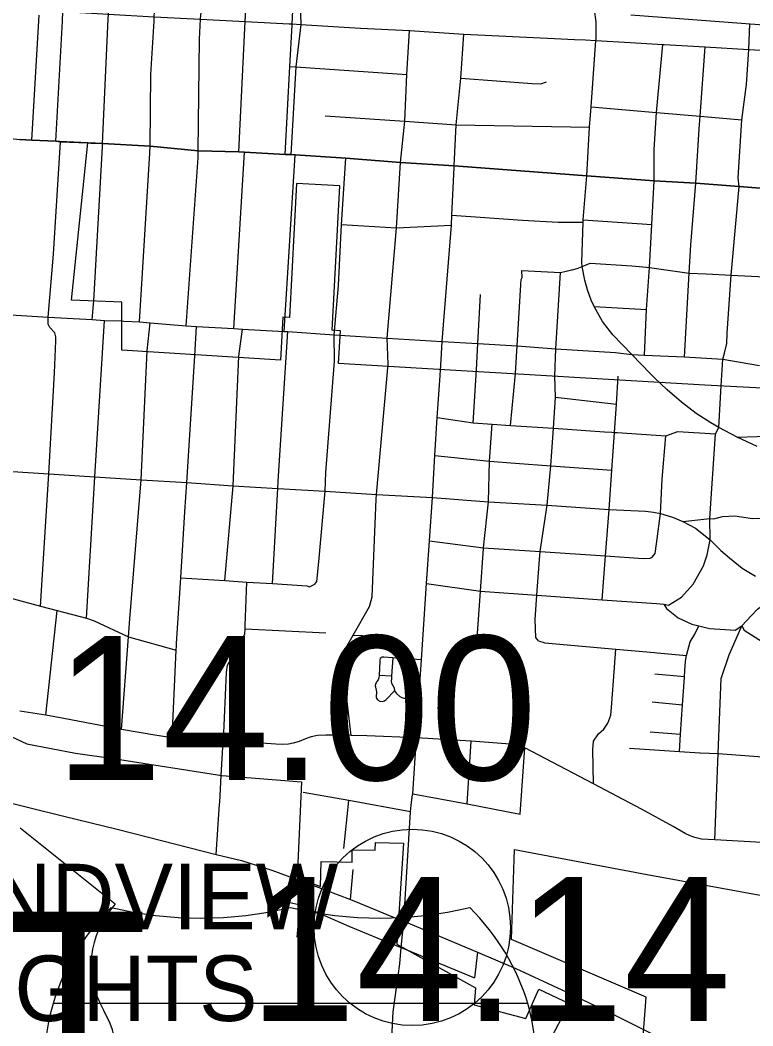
# Model space of a CAD drawing. Extents: x 1729596 to 1934326, y 644115 to 911751.
# Drawn here: x 1812623 to 1818221, y 718262 to 725942 of the extents above; entities that cross this region are included whole.
import ezdxf

# ---------------------------------------------------------------- set-up
doc = ezdxf.new("R2010")
doc.units = 0
for name, color, linetype in [('Default', 7, 'Continuous'), ('GM_X_City_Street', 7, 'Continuous'), ('GM_X_Corporation', 7, 'Continuous'), ('GM_X_Corporation_Text', 7, 'Continuous'), ('GM_X_Interstate_Shield', 7, 'Continuous'), ('GM_X_Township', 7, 'Continuous'), ('GM_X_US_Route', 7, 'Continuous'), ('GM_X_US_Shield', 7, 'Continuous')]:
    doc.layers.add(name, color=color, linetype=linetype)

msp = doc.modelspace()

# ---------------------------------------------------------------- linework, layer by layer
at = {"layer": 'Default'}
msp.add_circle((1815619, 719013.8), 750, dxfattribs=at)
at = {"layer": 'GM_X_City_Street'}
for points in [[(1817022.3, 725800.3), (1817024.2, 725838.5), (1817023.3, 725930.5), (1817012, 726020.8), (1816994.7, 726096.3), (1816957.6, 726190.3), (1816908.5, 726288.2), (1816875.7, 726341.1), (1816837.5, 726390.5), (1816800.2, 726430.5), (1816773.3, 726458.3), (1816743.3, 726483.3), (1816699.5, 726517.3), (1816554.6, 726613.6), (1815795.9, 727074.6), (1815124, 727487.8), (1815027.3, 727544.1), (1814923.3, 727583.5), (1814857.8, 727604.8)], [(1813185.5, 723798.4), (1813251.8, 724975), (1813252.9, 725000.2), (1813295.5, 725950.9), (1813298.8, 725987), (1813306.6, 726044.3), (1813317.6, 726109.1), (1813340.5, 726212.7)], [(1814700.5, 725904.1), (1814701, 725913.9), (1814715.9, 726219.9)], [(1813535.6, 723637.6), (1813615.3, 724925.3), (1813615.9, 724979.6), (1813621.6, 725527.5), (1813646.5, 725933.2), (1813647.8, 725967.9), (1813649.5, 726007.8), (1813659.1, 726079.9), (1813675.6, 726197.9)], [(1813892.2, 723609), (1813982.7, 724889.7), (1813984.1, 724943.3), (1813992.4, 725796), (1814001.1, 725949.7), (1814014.1, 726084.2), (1814024.5, 726182.3)], [(1814293.9, 724935.6), (1814343.1, 725930.6), (1814353.5, 726116.3)], [(1812735.2, 726020.8), (1812950.7, 726008.7), (1813298.8, 725987), (1813647.8, 725967.9), (1814001.1, 725949.7), (1814343.1, 725930.6), (1814679.3, 725914.8), (1814690.5, 725914.3)], [(1812897.4, 725016.9), (1812947.3, 725934), (1812950.7, 726008.7), (1812951.3, 726011.4)], [(1814690.5, 725914.3), (1814701, 725913.9), (1814766.5, 725909.9), (1815223.8, 725881.8), (1815597.9, 725861.9), (1816012.9, 725835.8), (1816704.7, 725801.1), (1816857.1, 725794.4)], [(1817977.6, 723150.2), (1817990.7, 723353.3), (1818003.9, 723399.2), (1818020.4, 723473.4), (1818024.8, 723551.6), (1818055.6, 723994.4), (1818114.7, 724671.6), (1818107.4, 724737.2), (1818136.5, 725180.7), (1818170.9, 725449.5), (1818190, 725717.8), (1818196.9, 725913.1)], [(1814648, 724917.3), (1814684.5, 725588.3), (1814700.5, 725904.1)], [(1815435.8, 723315.1), (1815428.1, 723513.4), (1815498.3, 724357.1), (1815528.3, 724855.6), (1815561, 725169.5), (1815577.1, 725525.9), (1815597.9, 725861.9)], [(1815938.8, 724816.7), (1815939.4, 724829.2), (1815953.4, 725141.7), (1815988.6, 725498.2), (1816012.9, 725835.8)], [(1816857.1, 725794.4), (1816940.9, 725790.7), (1817021.6, 725785.5), (1817283.7, 725770.7), (1817532, 725756.8), (1817544, 725756.1)], [(1816951.7, 724754.5), (1816973, 725124.9), (1816984.3, 725281.2), (1817021.6, 725785.5), (1817022.3, 725800.3)], [(1817391.7, 723383.7), (1817409.1, 723731.8), (1817429.9, 724052.9), (1817449.8, 724382.8), (1817466.6, 724716.2), (1817466.8, 724953.4), (1817484.1, 725237.1), (1817532, 725756.8)], [(1817544, 725756.1), (1817854.9, 725737.7), (1818190, 725717.8), (1818513.8, 725701.3), (1819172.6, 725666.6), (1819572.8, 725644), (1819777.6, 725631.8), (1819956.5, 725621.7), (1820223.8, 725606.7), (1820239, 725605.8)], [(1817699, 723371.5), (1817732.8, 724009.6), (1817747.6, 724225.4), (1817784.7, 724698.3), (1817810.6, 725112.1), (1817817.1, 725208.3), (1817854.9, 725737.7)], [(1814684.5, 725588.3), (1814730.6, 725585.1), (1815577.1, 725525.9)], [(1815988.6, 725498.2), (1816533.7, 725458.2), (1816601.4, 725455.6), (1816644.8, 725471.3)], [(1816984.3, 725281.2), (1817484.1, 725237.1), (1817817.1, 725208.3), (1818136.5, 725180.7)], [(1814952.9, 725212.7), (1815561, 725169.5), (1815953.4, 725141.7), (1816973, 725124.9)], [(1812478.4, 725040.8), (1812550.4, 725037.5), (1812621.9, 725031.4), (1812712.9, 725026.6), (1812897.4, 725016.9), (1812932.6, 725012.8), (1813140.5, 725004.6), (1813163.5, 725003.7)], [(1812778.9, 721467.3), (1812841.8, 722477.5), (1812886.3, 723247.8), (1812895.8, 723492.7), (1812895.8, 723524.6), (1812887.8, 723553.2), (1812849.6, 723594.6), (1812836.9, 723621.7), (1812836.9, 723674.2), (1812879, 724155.2), (1812932.6, 725012.8)], [(1813163.5, 725003.7), (1813252.9, 725000.2), (1813615.9, 724979.6), (1813984.1, 724943.3), (1814293.9, 724935.6), (1814336.4, 724933), (1814648, 724917.3), (1814691.9, 724915), (1814724.3, 724913.2), (1815112.2, 724889.3), (1815528.3, 724855.6), (1815939.4, 724829.2), (1816951.7, 724754.5), (1817466.6, 724716.2), (1817784.7, 724698.3), (1818114.7, 724671.6), (1818406, 724647.8)], [(1814256.7, 723588.3), (1814336.4, 724933)], [(1814641.1, 723565.2), (1814724.3, 724913.2)], [(1815023.8, 723337.6), (1815022.3, 723538.9), (1815055.7, 723915.5), (1815078.7, 724381.5), (1815112.2, 724889.3)], [(1815839, 723347.9), (1815848.3, 723488), (1815917.2, 724377.7), (1815921.1, 724452), (1815938.8, 724816.7)], [(1817439.6, 723242.4), (1817296.2, 723388), (1817150.4, 723538.2), (1817072.3, 723641.5), (1817007.2, 723755.2), (1816985.4, 723803.8), (1816956.8, 723883.7), (1816936.8, 723957.4), (1816917.4, 724060.7), (1816914, 724090.2), (1816923.5, 724398.4), (1816924.4, 724418.3), (1816951.7, 724754.5)], [(1815921.1, 724452), (1816461.7, 724415.7), (1816734.3, 724398.4), (1816923.5, 724398.4)], [(1815078.7, 724381.5), (1815498.3, 724357.1), (1815917.2, 724377.7)], [(1816924.4, 724418.3), (1817449.8, 724382.8)], [(1816840.2, 724035.9), (1816878.7, 724046.8), (1816917.4, 724060.7), (1816977.6, 724085.9), (1817295.3, 724065.9), (1817379.4, 724057.8)], [(1816458.3, 723977), (1816456.8, 724030.4), (1816750.2, 724015.6), (1816794.5, 724025.2), (1816836.1, 724034.7), (1816840.2, 724035.9)], [(1816707.7, 723223.9), (1816716.3, 723432.3), (1816750.2, 724015.6)], [(1817379.4, 724057.8), (1817429.9, 724052.9), (1817732.8, 724009.6), (1817862.8, 724004.1), (1818055.6, 723994.4), (1818364, 723979)], [(1816407, 723244.5), (1816421.3, 723454.6), (1816447, 723920.7), (1816450.5, 723960.9), (1816458.3, 723977)], [(1816108.4, 723272.2), (1816120.5, 723473.7), (1816139.1, 723846.6)], [(1813174.3, 723656.7), (1813185.5, 723798.4)], [(1817007.2, 723755.2), (1817409.1, 723731.8)], [(1812418.5, 723702.2), (1812553.7, 723692.4), (1812836.9, 723674.2), (1813174.3, 723656.7), (1813268.3, 723648.7), (1813402, 723644.7), (1813415.4, 723644)], [(1813129.6, 721374.4), (1813187.9, 722367.3), (1813194.6, 722454.3), (1813268.3, 723648.7)], [(1813415.4, 723644), (1813535.6, 723637.6), (1813616, 723629.7), (1813892.2, 723609), (1813970.2, 723602.6), (1814256.7, 723588.3), (1814321.1, 723583.5), (1814641.1, 723565.2), (1814668.9, 723564.4), (1815022.3, 723538.9), (1815428.1, 723513.4), (1815848.3, 723488), (1816120.5, 723473.7), (1816421.3, 723454.6), (1816716.3, 723432.3), (1817171.2, 723404.5), (1817296.2, 723388), (1817391.7, 723383.7), (1817699, 723371.5), (1817990.7, 723353.3), (1818272.2, 723304.5)], [(1813594.8, 723416.9), (1813616, 723629.7)], [(1813959, 723379.1), (1813970.2, 723602.6)], [(1814294.3, 723376.9), (1814321.1, 723583.5)], [(1814552.2, 721638.8), (1814590.7, 722366.3), (1814593.6, 722422), (1814668.9, 723564.4)], [(1813398.7, 720526.3), (1813450.9, 721232.9), (1813462.2, 721369.8), (1813547.3, 722431.1), (1813594.8, 723416.9)], [(1813818.3, 721182), (1813850.4, 721683.9), (1813882.6, 722186.7), (1813897.1, 722412.4), (1813959, 723379.1)], [(1814186, 721662.3), (1814250.3, 722387), (1814294.3, 723376.9)], [(1814875, 721635.5), (1814888.6, 721655.9), (1814905.2, 721804.8), (1814953.4, 722345.2), (1814957.5, 722486.7), (1815023.8, 723337.6)], [(1815344, 722283.3), (1815345.5, 722319.7), (1815435.8, 723315.1)], [(1815828.6, 723190.5), (1815833.8, 723269.8), (1815839, 723347.9)], [(1816083.9, 722867.3), (1816108.4, 723272.2)], [(1816368.8, 722847.8), (1816407, 723244.5)], [(1816584, 721201), (1816563.6, 721228.8), (1816557.8, 721365.2), (1816571.2, 721550), (1816588.5, 721789.1), (1816595.4, 721883.5), (1816649.6, 722238.5), (1816677.9, 722539.8), (1816696.8, 722825.4), (1816712.5, 723063.3), (1816707.7, 723223.9)], [(1817069.3, 721515.7), (1817094, 721850.2), (1817122.9, 722206), (1817142.2, 722506.4), (1817163.2, 722793.9), (1817178, 723010), (1817192.5, 723222.5)], [(1818253.7, 722686.6), (1818099.2, 722756.9), (1817960.3, 722831.6), (1817898.6, 722868), (1817788.4, 722939.2), (1817675.5, 723024.3), (1817564.9, 723118.9), (1817469.8, 723211.8), (1817439.6, 723242.4)], [(1815772.6, 722298.4), (1815791.2, 722616.4), (1815809.7, 722907.7), (1815828.6, 723190.5)], [(1817540.7, 721481.8), (1817576.9, 721474.2), (1817674.4, 721535.6), (1817763.3, 721635.1), (1817843.4, 721775.6), (1817871.2, 721859.1), (1817893.3, 721974), (1817892.1, 722135.3), (1817935.1, 722782.1), (1817960.3, 722831.6), (1817977.6, 723150.2)], [(1816712.5, 723063.3), (1817178, 723010)], [(1815809.7, 722907.7), (1816083.9, 722867.3), (1816230.1, 722857.3), (1816368.8, 722847.8), (1816696.8, 722825.4), (1817086.8, 722798.7), (1817143.7, 722795.1), (1817163.2, 722793.9), (1817184.9, 722792.5)], [(1816109.5, 721151), (1816139.4, 721581.5), (1816162, 721906.2), (1816162.4, 721912.2), (1816201.7, 722264), (1816209.6, 722573.2), (1816230.1, 722857.3)], [(1817184.9, 722792.5), (1817556.4, 722768.8), (1817646.9, 722800.3), (1817935.1, 722782.1)], [(1817451.9, 721841.9), (1817473.6, 721868.3), (1817484.7, 721942.7), (1817515.1, 722173.5), (1817528.5, 722436.9), (1817556.4, 722768.8)], [(1818099.2, 722756.9), (1818251.1, 722763), (1818544.5, 722781.2), (1818825.6, 722756.1), (1818829.8, 722756), (1819108.7, 722745.9), (1819114.4, 722745.7), (1819413.2, 722776.1), (1819702.8, 722758.8), (1819883.9, 722748)], [(1815791.2, 722616.4), (1816209.6, 722573.2), (1816404.2, 722559.4), (1816677.9, 722539.8), (1817142.2, 722506.4)], [(1812486.9, 722499.7), (1812841.8, 722477.5), (1813194.6, 722454.3), (1813547.3, 722431.1), (1813897.1, 722412.4), (1814250.3, 722387), (1814590.7, 722366.3), (1814953.4, 722345.2), (1815345.5, 722319.7), (1815772.6, 722297.8), (1816201.7, 722264), (1816649.6, 722238.5), (1817122.9, 722206), (1817399.1, 722192.1), (1817461.7, 722185.1), (1817515.1, 722173.5), (1817605.6, 722145.7), (1817684.5, 722113.2), (1817781.9, 722062.2), (1817893.3, 721974), (1817976.8, 721892.8), (1818041.2, 721837.1), (1818139.2, 721755.9), (1818241.3, 721695.5)], [(1815650.7, 720462.1), (1815662.1, 720643.2), (1815673.4, 720841.8), (1815689, 721057.9), (1815728.6, 721639), (1815751.1, 721965.5), (1815772.6, 722297.8), (1815772.6, 722298.4)], [(1815152.1, 720480.4), (1815090.7, 720998), (1815080.9, 721074), (1815119, 721161.3), (1815167.7, 721246.4), (1815292.5, 721464.5), (1815312.9, 721537.2), (1815344, 722283.3)], [(1817684.5, 722113.2), (1817892.1, 722135.3), (1817921.3, 722134.8), (1817989.2, 722151.7), (1818081.4, 722156.8), (1818218, 722136.4), (1818379.5, 722140.6), (1818447.2, 722128.4), (1818500.2, 722121.5), (1818559.2, 722124.1)], [(1815751.1, 721965.5), (1816162.4, 721912.2), (1816595.4, 721883.5), (1817094, 721850.2), (1817381.9, 721831), (1817436, 721833.7), (1817451.9, 721841.9)], [(1813850.4, 721683.9), (1814186, 721662.3), (1814355.5, 721651.4), (1814552.2, 721638.8), (1814813.1, 721622), (1814833.4, 721614.4), (1814875, 721635.5)], [(1814172.9, 720390.5), (1814173, 720390.9), (1814178.2, 720440.4), (1814200.4, 720961.2), (1814207.1, 721017.6), (1814299.6, 721182.4), (1814340.1, 721253.6), (1814341.5, 721292.9), (1814342.5, 721319.9), (1814355.5, 721651.4)], [(1815728.6, 721639), (1816139.4, 721581.5), (1816571.2, 721550), (1817069.3, 721515.7), (1817484.5, 721487.1), (1817540.7, 721481.8), (1817561.2, 721449.9), (1817650.3, 721376.8), (1817753.2, 721329.9), (1817808.6, 721315.7), (1817887.9, 721295.4), (1818084.6, 721283.9), (1818136.1, 721315.9), (1818154.7, 721284.7), (1818406.6, 721123.2), (1818447.5, 721174.6), (1818496.3, 721203.6), (1818543.7, 721212.9), (1818647.9, 721210.2), (1818967, 721193.1), (1819174, 721174.6), (1819234.7, 721154.9), (1819283.3, 721129.9)], [(1812543.7, 721529.8), (1812600.9, 721515.9), (1812778.9, 721467.3), (1812906.5, 721432.6), (1813129.6, 721374.4), (1813190.3, 721356.2), (1813450.9, 721232.9), (1813815, 721130.9)], [(1817929.9, 719682.6), (1817956.2, 720340.7), (1817979, 720913.3), (1818038.9, 721094.6), (1818136.1, 721315.9), (1818206.5, 721392.6), (1818256.6, 721444.2), (1818328.6, 721499), (1818410, 721560), (1818485.4, 721601.7)], [(1812819.7, 720634), (1812906.5, 721432.6)], [(1817698.2, 720924.3), (1817698.6, 720930), (1817701.6, 720974), (1817704.6, 721046.3), (1817714.1, 721090.6), (1817740.9, 721195.3), (1817776.2, 721253.9), (1817808.6, 721315.7)], [(1814341.5, 721292.9), (1814958, 721263.9)], [(1815167.7, 721246.4), (1815454.5, 721235.3)], [(1813785.8, 720462.1), (1813815, 721130.9), (1813817, 721161.8), (1813818.3, 721182)], [(1816584, 721201), (1816630.3, 721187.5), (1817172.9, 721139), (1817467.8, 721112.6), (1817488.6, 721110.8)], [(1815689, 721057.9), (1815471.5, 721072.5), (1815400.7, 721077.5), (1815388, 721076.5), (1815380.2, 721073.1), (1815374.8, 721067.2), (1815372.3, 721057.5), (1815370.4, 721046.7), (1815366.2, 720939.7), (1815363.5, 720918.7), (1815358.6, 720905.5), (1815349.4, 720891.3), (1815342, 720882), (1815338.1, 720873.2), (1815336.2, 720860.5), (1815338.6, 720848.8), (1815343.5, 720824.8), (1815345.9, 720811.6), (1815345, 720801.9), (1815343, 720784.8), (1815343, 720772.5), (1815346.4, 720763.7), (1815354.2, 720751.5), (1815372.3, 720742.3), (1815392.4, 720739.8), (1815407, 720745.2), (1815419.7, 720755), (1815482.4, 720819.2)], [(1815471.5, 721072.5), (1815461.1, 720934.6), (1815459.7, 720914.6), (1815457.4, 720891.1), (1815461.3, 720878.6), (1815471.5, 720860.6), (1815480.1, 720842.7), (1815482.4, 720819.2), (1815497.3, 720799.7), (1815523.8, 720777), (1815537.9, 720769.2), (1815554.3, 720765.3), (1815575.4, 720765.3), (1815590.3, 720769.9), (1815603.6, 720777), (1815613, 720789.5), (1815620, 720812.2), (1815629.4, 720830.2), (1815639.5, 720836), (1815653.6, 720838.7), (1815673.4, 720841.8)], [(1817003.7, 720111.4), (1816997.5, 720373.2), (1817002.7, 720435.5), (1817042.1, 720492.2), (1817081.8, 720526.8), (1817113.3, 720573.4), (1817134.5, 720635.8), (1817141.8, 720692.1), (1817155.2, 720897), (1817172.9, 721139)], [(1817488.6, 721110.8), (1817714.1, 721090.6)], [(1815366.2, 720939.7), (1815461.1, 720934.6)], [(1817471.3, 720949.1), (1817698.6, 720930)], [(1817659.8, 720356.6), (1817668.7, 720489.4), (1817684, 720714.3), (1817698.1, 720922.6), (1817698.2, 720924.3)], [(1817452, 720736.1), (1817684, 720714.3)], [(1815124.7, 720480.9), (1815022.8, 720483), (1814957.7, 720483), (1814894.3, 720479.1), (1814846.6, 720468.2), (1814803.2, 720453.4), (1814754.6, 720434.4), (1814710.3, 720419.6), (1814673.9, 720413.5), (1814630.5, 720410.9), (1814576.6, 720412.6), (1814178.2, 720440.4), (1813785.8, 720462.1), (1813668.6, 720478.6), (1813398.7, 720526.3), (1812957.7, 720609.7), (1812819.7, 720634), (1812620.9, 720666.1)], [(1815650.7, 720462.1), (1815271.9, 720476.9), (1815152.1, 720480.4), (1815124.7, 720480.9)], [(1815620.6, 720024.9), (1815622, 720034.4), (1815650.7, 720462.1)], [(1820156.8, 719548), (1819819.4, 719569.9), (1819506.3, 719589.7), (1819187.7, 719608), (1818874.3, 719627.1), (1818559.3, 719644.4), (1818244.2, 719664.4), (1817929.9, 719682.6), (1817827.5, 719688.7), (1817776.3, 719700.9), (1817741.5, 719713), (1817703.4, 719732.1), (1817611.4, 719784.2), (1817369.2, 719917.9), (1817003.7, 720111.4), (1816531.5, 720358), (1816478.5, 720384), (1816444.7, 720398.8), (1816400.4, 720411.8), (1816068, 720436.9), (1815650.7, 720462.1)], [(1817434.9, 720507.1), (1817668.7, 720489.4)], [(1814158.2, 720174.8), (1814172.9, 720390.5)], [(1816039.3, 719956.9), (1816068, 720436.9)], [(1816442.1, 719878.8), (1816478.5, 720384)], [(1817278.1, 720382.7), (1817659.8, 720356.6), (1817815.1, 720346), (1817819, 720345.9)], [(1817819, 720345.9), (1817956.2, 720340.7), (1818261.2, 720320), (1818399.7, 720312.4), (1818600.5, 720334.6), (1818909.6, 720283.6), (1819069.8, 720274.5), (1819221.5, 720265), (1819536, 720245.2), (1819816.2, 720227.7), (1819831.1, 720228.9), (1819942.9, 720289), (1820166, 720333.3), (1820229.4, 720347.6)], [(1814147, 719955.1), (1814147.8, 719967.6), (1814158.2, 720174.8)], [(1815606.1, 719895.3), (1815135, 719983.8), (1814785.9, 720043.1)], [(1815556.6, 719102.3), (1815606.1, 719895.3), (1815609.6, 719948.2), (1815620.6, 720024.9)], [(1815622, 720034.4), (1816039.3, 719956.9), (1816442.1, 719878.8)], [(1814121.8, 719570.9), (1814147, 719955.1)], [(1815096.1, 719616.8), (1815135, 719983.8)], [(1815146.1, 719227.2), (1815166.9, 719455.5)], [(1814739.5, 718939.7), (1814763.3, 719185.5), (1814781.5, 719365.5)], [(1814583.2, 719225.9), (1814763.3, 719185.5), (1815133.1, 719023.2), (1815430, 718902.1)], [(1815538.6, 718908.4), (1815544.5, 718962.4), (1815554.1, 719061.4), (1815556.6, 719102.3)], [(1815360.1, 717442.6), (1815371.3, 717498.6), (1815382.3, 717545.1), (1815451.3, 717980.2), (1815454, 717998.8), (1815454.9, 718015.3), (1815472.6, 718369.4), (1815523.7, 718735.8), (1815533.2, 718860), (1815538.6, 718908.4)], [(1815430, 718902.1), (1815533.2, 718860), (1816094.9, 718628.2)], [(1816118.3, 718825.2), (1816094.9, 718628.2)]]:
    msp.add_lwpolyline(points, dxfattribs=at)
at = {"layer": 'GM_X_Corporation'}
for points in [[(1817288.7, 725981.5), (1818538.9, 725888.6), (1818551.1, 726086.4)], [(1821467.8, 720964.4), (1821073.1, 722987), (1817853.7, 723154.6), (1815691.6, 723281.5), (1815056.6, 723320.9), (1815070, 723570.7), (1815006.2, 723575.2), (1815064.8, 724677.4), (1814735.3, 724694.9), (1814680.9, 723671.5), (1814631, 723674.1), (1814613.5, 723346.1), (1813401.2, 723421.8), (1813401.2, 723788), (1813015.9, 723804.5), (1813140.5, 725004.6), (1812713, 725026.6), (1812769.8, 725981.2)], [(1812145.7, 720663.2), (1812674, 720415.4), (1813045.6, 720344.3), (1813351.6, 720300.6), (1814163.1, 720172.6), (1814772.4, 720125.6), (1814739.6, 719391.6), (1814918.1, 719326.1), (1814923.2, 719517.8), (1815160.9, 719512.2), (1815160.9, 719607.2), (1815335.8, 719602.5), (1815337.4, 719663.1), (1815552.3, 719657), (1815502, 718886.7), (1816103, 718553), (1816092.6, 718422.4), (1816485.6, 718317.8), (1816585.9, 718542.7), (1816817, 718431.8), (1816650.8, 718117.5)], [(1817382.8, 718179.2), (1817405.2, 718482.2), (1816375.8, 718921.3), (1816400.2, 719609.2), (1817412.5, 719417.1), (1819099.3, 719111), (1820369.6, 718861.9), (1821429.9, 718661.2)]]:
    msp.add_lwpolyline(points, dxfattribs=at)
at = {"layer": 'GM_X_Interstate_Shield'}
msp.add_line((1816500.9, 718432.6), (1812874.9, 718432.6), dxfattribs=at)
msp.add_line((1816500.9, 718432.6), (1812874.9, 718432.6), dxfattribs=at)
for centre, start_param, end_param in [((1815156.7, 718004.1), 2.47259, 2.911027), ((1814003, 720960.2), 4.415841, 5.008937), ((1815372.8, 720960.2), 4.415841, 5.008937), ((1814219.1, 718004.1), 0.230566, 0.669003), ((1815156.7, 718004.1), 2.911027, 4.511031), ((1814219.1, 718004.1), 4.913747, 6.513751)]:
    msp.add_ellipse(centre, major_axis=(2343.8, 0), ratio=0.8, start_param=start_param, end_param=end_param, dxfattribs=at)
at = {"layer": 'GM_X_Township'}
for points in [[(1814758.9, 726151.7), (1814766.5, 725909.9), (1814730.6, 725585.1), (1814691.9, 724915), (1814648, 724917.4), (1814336.4, 724933), (1814293.9, 724935.6), (1813984.1, 724943.3), (1813615.9, 724979.6), (1813252.9, 725000.2), (1813140.5, 725004.6), (1812932.6, 725012.8), (1812897.4, 725016.9), (1812713, 725026.6), (1812621.9, 725031.4)], [(1821220.9, 724451.8), (1820224.8, 724527.8), (1819850.9, 724553.3), (1819495.6, 724577.5), (1819097.4, 724604.6), (1819027.7, 724609.4), (1818582.9, 724639.3), (1818441.7, 724647.8), (1818406.1, 724647.8), (1818114.7, 724671.6), (1817784.7, 724698.3), (1817466.6, 724716.2), (1816951.7, 724754.4), (1815939.4, 724829.2), (1815528.3, 724855.6), (1815112.3, 724889.3), (1814724.3, 724913.2), (1814691.9, 724915)], [(1814691.9, 724915), (1814724.3, 724913.2)]]:
    msp.add_lwpolyline(points, dxfattribs=at)
at = {"layer": 'GM_X_US_Route'}
for points in [[(1812517.6, 719972.8), (1812699, 719926), (1812957.7, 719862.6), (1813364, 719762.7), (1813703.4, 719676.8), (1814121.8, 719570.9), (1814315.4, 719524.9), (1814545.4, 719452), (1814781.5, 719365.5), (1814863.8, 719333.7), (1815146.1, 719227.2), (1815214.7, 719198.5), (1815467.3, 719095.2), (1815508.6, 719079.1)], [(1815508.6, 719079.1), (1815554.1, 719061.4)], [(1815554.1, 719061.4), (1816118.3, 718825.2), (1816410, 718700.2), (1816793.4, 718522.6), (1817145.8, 718354.7), (1817314.5, 718270.4)], [(1817314.5, 718270.4), (1817441.2, 718207.2), (1817644.4, 718102.2), (1817874.4, 717985), (1818068.8, 717881.7), (1818181.7, 717815.7), (1818276.3, 717751.5), (1818349.2, 717695.1), (1818473.3, 717590.9), (1818595.7, 717480.6), (1818713.8, 717377.3), (1818713.8, 717377.3)]]:
    msp.add_lwpolyline(points, dxfattribs=at)
at = {"layer": 'GM_X_US_Shield'}
msp.add_line((1813348.5, 719192), (1812623.4, 719772.1), dxfattribs=at)
for centre, start_param, end_param in [((1814180.1, 718726.2), 5.672304, 6.727422), ((1812344.7, 718031.8), 1.559657, 3.580859)]:
    msp.add_ellipse(centre, major_axis=(-1015.1, 0), ratio=0.8, start_param=start_param, end_param=end_param, dxfattribs=at)

# ---------------------------------------------------------------- texts
at = {"layer": 'Default'}
for s, p in [('14.00', (1812891.1, 720139.9)), ('14.14', (1814371.1, 718298.8))]:
    msp.add_text(s, height=1100, dxfattribs=at).set_placement(p)
at = {"layer": 'GM_X_Corporation_Text'}
for s, p in [('GRANDVIEW', (1810930.6, 718999.5)), ('HEIGHTS', (1811465.1, 718298.9))]:
    msp.add_text(s, height=500, rotation=0.00001, dxfattribs=at).set_placement(p)
at = {"layer": 'GM_X_US_Shield'}
msp.add_text('33T', height=1392.19, dxfattribs=at).set_placement((1810391.4, 717741.8))

doc.saveas('drawing.dxf')
